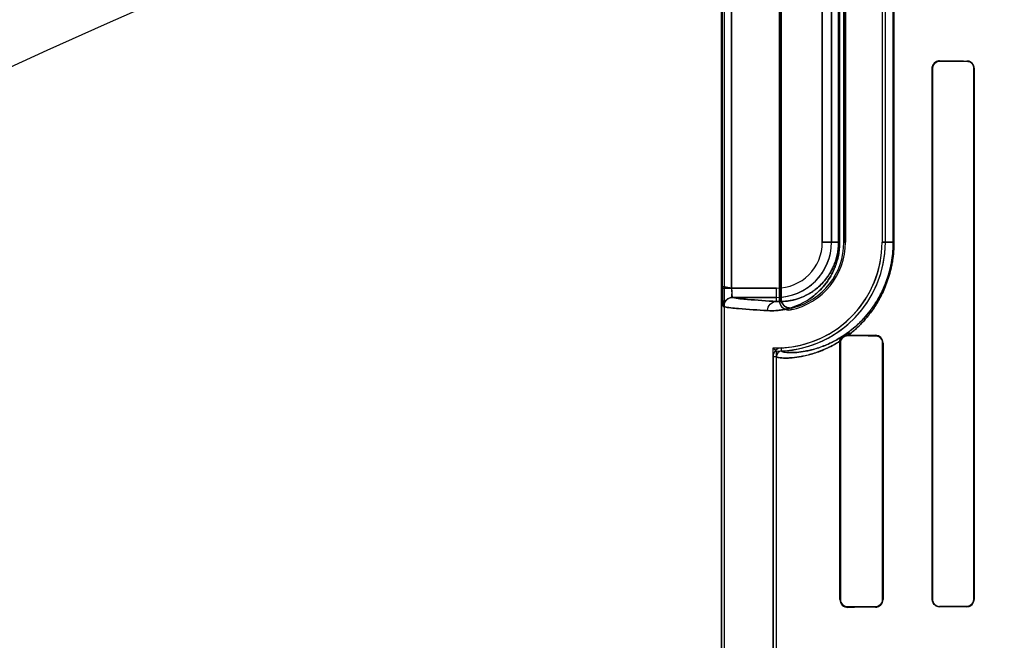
# Model space of a CAD drawing. Header units: millimetres. Extents: x 0 to 297, y 0 to 210.
# Tile 365 of 499: x 239.771 to 240.147, y 158.269 to 158.506. Entities that reach past the tile are written whole.
import ezdxf

# ---------------------------------------------------------------- set-up
doc = ezdxf.new("R2010")
doc.units = ezdxf.units.MM
doc.header["$LTSCALE"] = 16.335
doc.layers.get('0').update_dxf_attribs({"linetype": 'CONTINUOUS'})
for name, color, linetype in [('AXES_REF', 7, 'CONTINUOUS'), ('INTFCLR_1', 7, 'CONTINUOUS'), ('INTFCLR_72935', 7, 'CONTINUOUS')]:
    doc.layers.add(name, color=color, linetype=linetype)

msp = doc.modelspace()

# ---------------------------------------------------------------- linework, layer by layer
at = {"color": 7, "linetype": 'Continuous'}
for radius in [6.787079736, 6.7865, 6.743039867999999]:
    msp.add_circle((241.4889109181, 154.7114647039), radius, dxfattribs=at)
for radius, start, end in [(6.72, 278.2771290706, 261.7228709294), (6.874, 113.0826918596, 346.8308908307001)]:
    msp.add_arc((241.4889109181, 154.7114647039), radius, start, end, dxfattribs=at)
at = {"layer": 'AXES_REF', "color": 9, "linetype": 'Continuous'}
msp.add_circle((241.4889109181, 154.7114647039), 4.150003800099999, dxfattribs=at)
msp.add_arc((241.4889109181, 154.7114647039), 6.191158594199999, 94.4118118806, 85.5881881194, dxfattribs=at)
at = {"layer": 'INTFCLR_1', "color": 6, "linetype": 'Continuous'}
for p, q in [((240.0386288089, 157.1614547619), (240.0386288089, 159.0304547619)), ((240.0398630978, 157.1614547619), (240.0398630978, 159.0304665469)), ((240.0608630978, 158.3990306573), (240.0608630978, 158.6118788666)), ((240.0614755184, 158.6111109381), (240.0614755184, 158.3997985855)), ((240.0854187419, 158.4214547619), (240.0854187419, 158.589454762)), ((240.0860311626, 158.5894547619), (240.0860311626, 158.4214547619)), ((240.1000311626, 158.5894547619), (240.1000311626, 158.4214547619)), ((240.1012654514, 158.4214547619), (240.1012654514, 158.5894547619)), ((240.1191626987, 158.4879547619), (240.1191626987, 158.2849547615)), ((240.1192896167, 158.4879547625), (240.1192896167, 158.2849547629)), ((240.1350740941, 158.2849547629), (240.1350740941, 158.4879547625)), ((240.1351888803, 158.2849547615), (240.1351888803, 158.4879547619)), ((240.0840254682, 158.3837366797), (240.0839223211, 158.3829547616)), ((240.0839223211, 158.3829547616), (240.0839223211, 158.2849547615)), ((240.0840997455, 158.3829547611), (240.0840997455, 158.2849547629)), ((240.0869652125, 158.3859709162), (240.0871965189, 158.3859689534)), ((240.1002348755, 158.2849547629), (240.1002348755, 158.3829547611)), ((240.1003801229, 158.2849547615), (240.1003801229, 158.3829547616)), ((240.0583945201, 158.3777682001), (240.0583945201, 157.5341412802)), ((240.0596288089, 157.5341412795), (240.0596288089, 158.3777682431))]:
    msp.add_line(p, q, dxfattribs=at)
at = {"layer": 'INTFCLR_1', "color": 9, "linetype": 'Continuous'}
for p, q in [((240.0390329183, 158.4038942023), (240.0390329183, 158.6070153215)), ((240.0425292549, 158.6070153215), (240.0425292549, 158.4038942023)), ((240.0771893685, 158.5894547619), (240.0771893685, 158.4214547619)), ((240.0806888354, 158.4214547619), (240.0806888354, 158.5894547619)), ((240.0833980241, 158.4214547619), (240.0833980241, 158.5894547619)), ((240.0838070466, 158.5894547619), (240.0838070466, 158.4214547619)), ((240.1043115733, 158.4214547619), (240.1043115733, 158.5894547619)), ((240.1045697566, 158.5894547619), (240.1045697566, 158.4214547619)), ((240.1191626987, 158.4879547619), (240.1192896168, 158.4879547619)), ((240.1219652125, 158.4906184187), (240.1219652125, 158.4907425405)), ((240.1324652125, 158.4906909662), (240.1324652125, 158.4905740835)), ((240.135074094, 158.4879547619), (240.1351888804, 158.4879547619)), ((240.0838070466, 158.4214547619), (240.0771893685, 158.4214547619)), ((240.0860311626, 158.4214547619), (240.0854187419, 158.4214547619)), ((240.1000311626, 158.4214547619), (240.1045697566, 158.4214547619)), ((240.0596288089, 158.4038942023), (240.0390329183, 158.4038942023)), ((240.0596288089, 158.3988236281), (240.0596288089, 158.4038942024)), ((240.0429062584, 158.4003947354), (240.0596288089, 158.4003947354)), ((240.0839223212, 158.3829547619), (240.0840997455, 158.3829547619)), ((240.0869652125, 158.3858018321), (240.0869652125, 158.3859709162)), ((240.0974652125, 158.3858897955), (240.0974652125, 158.3857396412)), ((240.1002348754, 158.3829547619), (240.1003801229, 158.3829547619)), ((240.0616279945, 158.3798661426), (240.0615687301, 158.3810990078)), ((240.05839452, 158.3777681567), (240.0596288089, 158.3777682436)), ((240.0840997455, 158.2849547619), (240.0839223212, 158.2849547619)), ((240.1003801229, 158.2849547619), (240.1002348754, 158.2849547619)), ((240.1192896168, 158.2849547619), (240.1191626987, 158.2849547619)), ((240.1351888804, 158.2849547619), (240.135074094, 158.2849547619)), ((240.0869652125, 158.2819386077), (240.0869652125, 158.2821076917)), ((240.0974652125, 158.2821698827), (240.0974652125, 158.2820197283)), ((240.1219652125, 158.2821669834), (240.1219652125, 158.2822911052)), ((240.1324652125, 158.2823354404), (240.1324652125, 158.2822185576))]:
    msp.add_line(p, q, dxfattribs=at)
at = {"layer": 'INTFCLR_1', "color": 7, "linetype": 'Continuous'}
for p, q in [((240.0846331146, 158.3853632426), (240.0875681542, 158.3874082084)), ((240.0861699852, 158.3858712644), (240.0869652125, 158.3859709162))]:
    msp.add_line(p, q, dxfattribs=at)
for points in [[(240.1219652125, 158.4906184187), (240.1218698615, 158.4906171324), (240.12177368, 158.4906123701), (240.1216767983, 158.4906040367), (240.1215785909, 158.4905919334), (240.1214799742, 158.490576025), (240.121383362, 158.4905567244), (240.121289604, 158.4905343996), (240.1211980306, 158.4905090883), (240.1211087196, 158.4904809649)], [(240.0869652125, 158.3858018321), (240.0868578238, 158.3858004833), (240.0867534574, 158.3857952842), (240.0866522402, 158.3857865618), (240.0865545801, 158.3857746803), (240.0864602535, 158.3857599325), (240.0863684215, 158.3857424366), (240.0862788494, 158.385722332), (240.0861918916, 158.385699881), (240.0861075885, 158.385675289)], [(240.0861085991, 158.2822339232), (240.0861928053, 158.2822093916), (240.0862796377, 158.2821870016), (240.0863690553, 158.2821669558), (240.0864606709, 158.2821495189), (240.0865547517, 158.2821348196), (240.086652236, 158.2821229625), (240.086753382, 158.2821142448), (240.0868577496, 158.2821090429), (240.0869652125, 158.2821076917)], [(240.1211123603, 158.2824273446), (240.1211998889, 158.2823998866), (240.1212894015, 158.2823751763), (240.1213808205, 158.2823533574), (240.1214740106, 158.2823345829), (240.1215689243, 158.2823189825), (240.1216656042, 158.2823066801), (240.1217639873, 158.2822978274), (240.1218639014, 158.2822925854), (240.1219652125, 158.2822911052)]]:
    msp.add_lwpolyline(points, dxfattribs=at)
at = {"layer": 'INTFCLR_1', "color": 9, "linetype": 'Continuous'}
for centre, radius, start, end in [((240.0596288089, 158.4214547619), 0.0210600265, 270.000000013, 359.9999999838), ((240.0596288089, 158.4214547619), 0.0175605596, 270.0000000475, 359.9999997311), ((240.0159594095, 158.4354693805), 0.0578283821, 320.94114716, 321.9143409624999), ((240.0157375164, 158.4415556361), 0.0674069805, 317.0401802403, 317.9559483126), ((240.04553055, 158.4421913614), 0.0690532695, 307.5006662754, 307.7387576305)]:
    msp.add_arc(centre, radius, start, end, dxfattribs=at)
at = {"layer": 'INTFCLR_1', "color": 6, "linetype": 'Continuous'}
for centre, radius, start, end in [((240.0596288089, 158.4214547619), 0.0404023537, 272.7521179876, 359.9999983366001), ((240.0596288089, 158.4214547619), 0.0416366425, 272.752118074, 360), ((240.0596288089, 158.4214547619), 0.0264023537, 281.8889190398, 359.9999974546), ((240.0596288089, 158.4214547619), 0.025789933, 283.8352360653, 359.9999998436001), ((240.0974447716, 158.3829544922), 0.0029353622, 0.0052578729, 89.6010086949), ((240.0617289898, 158.3777683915), 0.0033344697, 92.75478440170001, 180.0040576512), ((240.0617289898, 158.3777683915), 0.0021001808, 92.75556684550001, 180.0040350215), ((240.0869390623, 158.2849552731), 0.0030167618, 180.0097166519, 270.4966600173), ((240.0974447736, 158.2849550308), 0.0029353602, 270.3989516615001, 359.9947434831)]:
    msp.add_arc(centre, radius, start, end, dxfattribs=at)
for centre, major_axis, start_param, end_param in [((240.4247152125, 158.4914547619), (0.3650864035, 0), -2.5485709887, -2.4989177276), ((240.4247152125, 158.4914547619), (0.3860864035, 0), -2.4721230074, -2.4294368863), ((240.4247152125, 158.3864547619), (0.3860864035, 0), -2.6358278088, -2.5822577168), ((240.4247152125, 158.3864547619), (0.3650864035, 0), -2.7504916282, -2.682292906), ((240.4247152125, 158.2814547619), (0.3860864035, 0), 2.5822577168, 2.6358278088), ((240.4247152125, 158.2814547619), (0.3650864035, 0), 2.682292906, 2.752156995), ((240.4247152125, 158.2814547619), (0.3860864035, 0), 2.4294368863, 2.4721230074), ((240.4247152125, 158.2814547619), (0.3650864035, 0), 2.4989177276, 2.5485709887)]:
    msp.add_ellipse(centre, major_axis=major_axis, ratio=0.0034906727, start_param=start_param, end_param=end_param, dxfattribs=at)
for points, knots in [([(240.1219652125, 158.4907425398), (240.1214254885, 158.4907453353), (240.1199715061, 158.4903445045), (240.1191626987, 158.488834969), (240.1191626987, 158.4879547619)], [0, 0, 0, 0, 0.3801089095, 1, 1, 1, 1]), ([(240.1351888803, 158.4879547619), (240.1351888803, 158.4884511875), (240.1348225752, 158.4898604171), (240.1333517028, 158.4906868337), (240.1324652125, 158.4906909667)], [0, 0, 0, 0, 0.3589677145, 1, 1, 1, 1]), ([(240.1350740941, 158.4879547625), (240.1350740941, 158.4884495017), (240.1347041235, 158.4898034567), (240.133296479, 158.4905707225), (240.1324652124, 158.4905740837)], [0, 0, 0, 0, 0.3731029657, 1, 1, 1, 1]), ([(240.0650680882, 158.3956187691), (240.0645198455, 158.395503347), (240.063347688, 158.3955444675), (240.0615173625, 158.3965768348), (240.060863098, 158.3981191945), (240.060863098, 158.3990306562)], [0, 0, 0, 0, 0.2757366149, 0.5514172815, 1, 1, 1, 1]), ([(240.0614755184, 158.3997985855), (240.0614755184, 158.3992270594), (240.061767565, 158.3980693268), (240.0632017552, 158.396478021), (240.0648921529, 158.396190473), (240.0657959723, 158.3964130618)], [0, 0, 0, 0, 0.2761842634, 0.5501881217, 1, 1, 1, 1]), ([(240.1002348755, 158.3829547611), (240.1002348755, 158.3834305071), (240.0998905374, 158.3848572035), (240.0983933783, 158.3857344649), (240.0974652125, 158.3857396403)], [0, 0, 0, 0, 0.3388682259, 1, 1, 1, 1]), ([(240.0974652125, 158.2821698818), (240.0980067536, 158.2821729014), (240.0994461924, 158.2825894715), (240.1002348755, 158.2840864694), (240.1002348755, 158.2849547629)], [0, 0, 0, 0, 0.38412047, 1, 1, 1, 1]), ([(240.1191626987, 158.2849547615), (240.1191626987, 158.2844730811), (240.1195139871, 158.283034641), (240.1210323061, 158.2821621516), (240.1219652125, 158.2821669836)], [0, 0, 0, 0, 0.3405065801, 1, 1, 1, 1]), ([(240.1324652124, 158.2823354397), (240.132929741, 158.282337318), (240.1342753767, 158.2826830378), (240.1350740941, 158.2840960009), (240.1350740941, 158.2849547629)], [0, 0, 0, 0, 0.3510423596, 1, 1, 1, 1]), ([(240.1324652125, 158.2822185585), (240.1329697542, 158.2822209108), (240.1343790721, 158.2826016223), (240.1351888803, 158.2840756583), (240.1351888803, 158.2849547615)], [0, 0, 0, 0, 0.3646493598, 1, 1, 1, 1])]:
    msp.add_open_spline(points, degree=3, knots=knots, dxfattribs=at)
at = {"layer": 'INTFCLR_1', "color": 7, "linetype": 'Continuous'}
for points, knots in [([(240.1219652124, 158.4906184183), (240.121464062, 158.4906114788), (240.1200806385, 158.4902583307), (240.1192854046, 158.4888083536), (240.1192896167, 158.4879547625)], [0, 0, 0, 0, 0.369942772, 1, 1, 1, 1]), ([(240.0390329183, 158.4038942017), (240.0390329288, 158.4032471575), (240.0390392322, 158.4020027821), (240.0390803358, 158.4002588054), (240.039128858, 158.398564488), (240.0392690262, 158.3974780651), (240.0394133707, 158.3968952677)], [0, 0, 0, 0, 0.2764956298, 0.5316617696, 0.7456751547, 1, 1, 1, 1]), ([(240.0394562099, 158.3968509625), (240.0393183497, 158.3966867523), (240.0391952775, 158.3981468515), (240.0391125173, 158.3990134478), (240.039044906, 158.401455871), (240.0390329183, 158.4030093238), (240.0390329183, 158.4038942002)], [0, 0, 0, 0, 0.0908190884, 0.3065073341, 0.6251820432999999, 1, 1, 1, 1]), ([(240.0425292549, 158.4038942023), (240.0425292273, 158.4033084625), (240.0427218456, 158.4023699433), (240.0423202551, 158.4004745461), (240.0429062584, 158.4003947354)], [0, 0, 0, 0, 0.4975901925, 1, 1, 1, 1]), ([(240.0425292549, 158.4038942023), (240.0425292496, 158.4036690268), (240.0425337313, 158.4027886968), (240.0426130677, 158.4015572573), (240.0426940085, 158.4008018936), (240.0428614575, 158.4003208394), (240.0429486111, 158.4003725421)], [0, 0, 0, 0, 0.1877948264, 0.7473227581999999, 0.9154867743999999, 1, 1, 1, 1]), ([(240.0429062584, 158.4003947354), (240.042015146, 158.4003937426), (240.04015909, 158.3996443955), (240.0394143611, 158.3977875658), (240.0394133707, 158.3968952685)], [0, 0, 0, 0, 0.4996677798, 1, 1, 1, 1]), ([(240.0394562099, 158.3968509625), (240.0394530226, 158.3975217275), (240.039798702, 158.3987037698), (240.0411052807, 158.400023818), (240.0422825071, 158.4003757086), (240.0429486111, 158.4003725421)], [0, 0, 0, 0, 0.36929975, 0.6332664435, 1, 1, 1, 1]), ([(240.0869652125, 158.3859709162), (240.086709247, 158.3859730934), (240.085336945, 158.3858299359), (240.0840603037, 158.3845215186), (240.0839169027, 158.3834086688)], [0, 0, 0, 0, 0.1857546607, 1, 1, 1, 1]), ([(240.0840254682, 158.38373668), (240.0841672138, 158.3842644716), (240.0847307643, 158.3852169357), (240.085688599, 158.3857443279), (240.0861699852, 158.3858712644)], [0, 0, 0, 0, 0.5232938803, 1, 1, 1, 1]), ([(240.0869652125, 158.3858018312), (240.0863908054, 158.3857973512), (240.0849002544, 158.3853799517), (240.0840963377, 158.3838331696), (240.0840997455, 158.3829547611)], [0, 0, 0, 0, 0.3953805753, 1, 1, 1, 1]), ([(240.0861075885, 158.385675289), (240.0856027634, 158.385519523), (240.0845474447, 158.3848396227), (240.0840997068, 158.383612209), (240.0840997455, 158.3829547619)], [0, 0, 0, 0, 0.4455465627, 1, 1, 1, 1]), ([(240.0840997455, 158.2849547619), (240.0840997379, 158.2844707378), (240.0844034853, 158.2832683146), (240.0854389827, 158.2824402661), (240.0861085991, 158.2822339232)], [0, 0, 0, 0, 0.4085584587, 1, 1, 1, 1]), ([(240.0840997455, 158.2849547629), (240.0840999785, 158.2844681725), (240.0844535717, 158.2829963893), (240.086006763, 158.2821139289), (240.0869652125, 158.2821076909)], [0, 0, 0, 0, 0.3367267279, 1, 1, 1, 1]), ([(240.1192896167, 158.2849547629), (240.1192894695, 158.2844915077), (240.1196280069, 158.2831120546), (240.1210772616, 158.2823060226), (240.1219652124, 158.2822911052)], [0, 0, 0, 0, 0.3428139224, 1, 1, 1, 1]), ([(240.1192896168, 158.2849547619), (240.1192896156, 158.2844728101), (240.1195924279, 158.2833621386), (240.1205346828, 158.2826195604), (240.1211123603, 158.2824273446)], [0, 0, 0, 0, 0.4418459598, 1, 1, 1, 1])]:
    msp.add_open_spline(points, degree=3, knots=knots, dxfattribs=at)
at = {"layer": 'INTFCLR_1', "color": 9, "linetype": 'Continuous'}
for points, knots in [([(240.0562889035, 158.3953241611), (240.0573488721, 158.3952656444), (240.0595687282, 158.3952813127), (240.0630258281, 158.3957537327), (240.0667327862, 158.3968011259), (240.0699090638, 158.3982578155), (240.0725129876, 158.3998784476), (240.0741844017, 158.4011508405), (240.0755188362, 158.4023341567), (240.0769078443, 158.4037045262), (240.0786231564, 158.4057139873), (240.0801656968, 158.4080537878), (240.0813042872, 158.4102342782), (240.0821143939, 158.4121202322), (240.0828162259, 158.4142064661), (240.0833664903, 158.4164784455), (240.0837242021, 158.4189166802), (240.0838070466, 158.4205962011), (240.0838070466, 158.4214547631)], [0, 0, 0, 0, 0.0750536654, 0.156480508, 0.2459796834, 0.3464559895, 0.4023291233, 0.4625807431, 0.4947026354, 0.5283756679, 0.6004715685, 0.6810517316, 0.7259046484, 0.7742538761, 0.8260146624, 0.8813433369, 0.9392998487, 1, 1, 1, 1]), ([(240.0596288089, 158.3988236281), (240.0605387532, 158.3987653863), (240.0624468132, 158.3987629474), (240.0654229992, 158.3991513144), (240.0686198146, 158.4000404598), (240.0713624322, 158.4012910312), (240.0736124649, 158.4026888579), (240.0753870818, 158.4040393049), (240.0771612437, 158.4057031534), (240.0789036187, 158.4077490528), (240.0802399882, 158.4097829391), (240.0812269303, 158.4116794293), (240.0819295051, 158.4133211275), (240.0825382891, 158.4151384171), (240.0830158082, 158.4171181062), (240.0833261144, 158.4192426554), (240.0833980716, 158.4207064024), (240.0833980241, 158.4214547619)], [0, 0, 0, 0, 0.0744477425, 0.1553151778, 0.2443339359, 0.3444117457, 0.4002041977, 0.4603600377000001, 0.5261873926, 0.5984175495, 0.6792891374, 0.7242686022, 0.7728488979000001, 0.8249350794, 0.8805719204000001, 0.9388974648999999, 1, 1, 1, 1]), ([(240.0871965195, 158.3859689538), (240.0876422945, 158.386313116), (240.0885427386, 158.3870362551), (240.0903684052, 158.3886238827), (240.0926826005, 158.3909066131), (240.0954072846, 158.39412308), (240.0975665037, 158.3972528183), (240.099216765, 158.4001122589), (240.1004269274, 158.4025238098), (240.1013490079, 158.4046842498), (240.1020333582, 158.4065305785), (240.1026927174, 158.4085134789), (240.1032616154, 158.4105850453), (240.1037285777, 158.4127367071), (240.1041305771, 158.4149961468), (240.1044762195, 158.4179070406), (240.1045697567, 158.4202638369), (240.1045697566, 158.4214547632)], [0, 0, 0, 0, 0.0413024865, 0.0846715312, 0.1774021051, 0.2793807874, 0.3933986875, 0.4557012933, 0.5213991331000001, 0.5911591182, 0.627848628, 0.6657851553, 0.7443884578, 0.7852403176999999, 0.8272296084, 0.9126586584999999, 1, 1, 1, 1]), ([(240.0877954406, 158.387583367), (240.088219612, 158.3879117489), (240.0890755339, 158.3886010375), (240.0908111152, 158.3901145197), (240.0930103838, 158.3922910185), (240.0956000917, 158.3953588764), (240.097652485, 158.3983448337), (240.0992211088, 158.4010736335), (240.1003722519, 158.4033764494), (240.1012486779, 158.4054388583), (240.1018996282, 158.4072018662), (240.1025264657, 158.4090950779), (240.1030676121, 158.4110736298), (240.1035115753, 158.4131283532), (240.1038939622, 158.4152862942), (240.1042226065, 158.4180663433), (240.1043115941, 158.4203172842), (240.1043115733, 158.4214547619)], [0, 0, 0, 0, 0.0412531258, 0.08448823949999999, 0.1770562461, 0.2788870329, 0.3928115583, 0.4551419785, 0.5208337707, 0.5906798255, 0.6273504, 0.6653375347, 0.7440231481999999, 0.7849372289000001, 0.8269693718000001, 0.9125242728, 1, 1, 1, 1]), ([(240.0596288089, 158.3988236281), (240.0559377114, 158.399029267), (240.0503746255, 158.3994642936), (240.0447437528, 158.3998923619), (240.0429062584, 158.4003947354)], [0, 0, 0, 0, 0.6599400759, 1, 1, 1, 1]), ([(240.0562889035, 158.3953241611), (240.0562933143, 158.3962098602), (240.0569732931, 158.3980274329), (240.058771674, 158.3988189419), (240.0596288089, 158.3988236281)], [0, 0, 0, 0, 0.508194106, 1, 1, 1, 1]), ([(240.0394133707, 158.3968952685), (240.0412685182, 158.3963926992), (240.0469499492, 158.3959649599), (240.0525640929, 158.3955297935), (240.0562889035, 158.3953241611)], [0, 0, 0, 0, 0.3400295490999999, 1, 1, 1, 1]), ([(240.0596288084, 158.3777682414), (240.0596288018, 158.377668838), (240.0599861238, 158.3774738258), (240.0610490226, 158.3772659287), (240.0626061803, 158.3771718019), (240.0643405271, 158.3772105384), (240.0663984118, 158.3773469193), (240.0694671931, 158.3777786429), (240.0728370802, 158.3786075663), (240.0758968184, 158.3796388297), (240.0784828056, 158.3806969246), (240.0812364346, 158.3820498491), (240.0830822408, 158.3831332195), (240.0840254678, 158.3837366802)], [0, 0, 0, 0, 0.0115641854, 0.0373723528, 0.1364443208, 0.1847191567, 0.2405842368, 0.3758537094, 0.5449315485, 0.6433535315, 0.7513093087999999, 0.8697327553, 1, 1, 1, 1]), ([(240.0616279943, 158.3798661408), (240.0616323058, 158.3797691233), (240.0619560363, 158.379572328), (240.0629835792, 158.3793578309), (240.0644483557, 158.3792591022), (240.0660960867, 158.3792862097), (240.0680462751, 158.3794068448), (240.0709572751, 158.3798067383), (240.0741562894, 158.3805870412), (240.0770614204, 158.3815639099), (240.0795170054, 158.3825673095), (240.0821321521, 158.3838522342), (240.0838854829, 158.3848822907), (240.0847824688, 158.3854577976)], [0, 0, 0, 0, 0.0118992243, 0.0377221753, 0.1368015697, 0.1849874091, 0.2407511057, 0.3757758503, 0.5446377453, 0.6432573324, 0.7511412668, 0.8694162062, 1, 1, 1, 1])]:
    msp.add_open_spline(points, degree=3, knots=knots, dxfattribs=at)
for points in [[(240.087568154, 158.3874082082), (240.0871697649, 158.3870747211), (240.0869458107, 158.3864900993), (240.0869652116, 158.3859709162)], [(240.0877954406, 158.387583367), (240.0873574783, 158.3872123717), (240.0871321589, 158.38653931), (240.0871965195, 158.3859689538)]]:
    msp.add_open_spline(points, degree=3, dxfattribs=at)
at = {"layer": 'INTFCLR_1', "color": 7, "linetype": 'Continuous'}
for points in [[(240.0839169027, 158.3834086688), (240.0837857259, 158.3840900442), (240.0840667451, 158.3849623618), (240.0846331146, 158.3853632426)], [(240.0847824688, 158.3854577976), (240.0842716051, 158.3850947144), (240.0839735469, 158.3843612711), (240.0840254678, 158.383736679)]]:
    msp.add_open_spline(points, degree=3, dxfattribs=at)
at = {"layer": 'INTFCLR_72935', "color": 6, "linetype": 'Continuous'}
for p, q in [((240.0386288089, 159.0304547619), (240.0386288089, 157.1614547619)), ((240.0398630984, 157.1614547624), (240.0398630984, 159.0304783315)), ((240.0608630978, 158.6118788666), (240.0608630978, 158.3990306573)), ((240.0614755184, 158.3997985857), (240.0614755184, 158.6111109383)), ((240.0854187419, 158.589454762), (240.0854187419, 158.4214547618)), ((240.0860311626, 158.4214547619), (240.0860311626, 158.5894547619)), ((240.1000311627, 158.5894547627), (240.1000311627, 158.4214547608)), ((240.1012654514, 158.4214547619), (240.1012654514, 158.5894547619)), ((240.1191626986, 158.2849547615), (240.1191626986, 158.4879547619)), ((240.1192896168, 158.2849547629), (240.1192896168, 158.4879547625)), ((240.135074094, 158.4879547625), (240.135074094, 158.2849547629)), ((240.1351888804, 158.4879547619), (240.1351888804, 158.2849547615)), ((240.0840254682, 158.38373668), (240.0839223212, 158.3829547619)), ((240.0839223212, 158.2849547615), (240.0839223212, 158.3829547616)), ((240.0840997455, 158.2849547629), (240.0840997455, 158.3829547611)), ((240.0871965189, 158.3859689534), (240.0869652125, 158.3859709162)), ((240.1002348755, 158.3829547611), (240.1002348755, 158.2849547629)), ((240.1003801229, 158.3829547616), (240.1003801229, 158.2849547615)), ((240.0583945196, 157.5308382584), (240.0583945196, 158.3810712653)), ((240.0596288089, 157.5320914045), (240.0596288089, 158.3798181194))]:
    msp.add_line(p, q, dxfattribs=at)
at = {"layer": 'INTFCLR_72935', "color": 9, "linetype": 'Continuous'}
for p, q in [((240.0390329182, 158.4038942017), (240.0390329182, 158.6070153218)), ((240.0425292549, 158.4038942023), (240.0425292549, 158.6070153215)), ((240.0771893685, 158.4214547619), (240.0771893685, 158.5894547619)), ((240.0806888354, 158.5894547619), (240.0806888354, 158.4214547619)), ((240.0833980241, 158.5894547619), (240.0833980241, 158.4214547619)), ((240.0838070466, 158.5894547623), (240.0838070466, 158.4214547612)), ((240.1043115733, 158.5894547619), (240.1043115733, 158.4214547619)), ((240.1045697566, 158.5894547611), (240.1045697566, 158.4214547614)), ((240.1192896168, 158.4879547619), (240.1191626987, 158.4879547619)), ((240.1219652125, 158.4907425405), (240.1219652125, 158.4906184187)), ((240.1324652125, 158.4905740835), (240.1324652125, 158.4906909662)), ((240.1351888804, 158.4879547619), (240.135074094, 158.4879547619)), ((240.0771893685, 158.4214547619), (240.0838070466, 158.4214547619)), ((240.0854187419, 158.4214547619), (240.0860311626, 158.4214547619)), ((240.1045697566, 158.4214547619), (240.1000311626, 158.4214547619)), ((240.0425292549, 158.4038942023), (240.0596288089, 158.4038942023)), ((240.0596288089, 158.3988236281), (240.0596288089, 158.4038942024)), ((240.0596288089, 158.4003947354), (240.0429062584, 158.4003947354)), ((240.0840997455, 158.3829547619), (240.0839223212, 158.3829547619)), ((240.0869652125, 158.3859709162), (240.0869652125, 158.3858018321)), ((240.0974652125, 158.3857396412), (240.0974652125, 158.3858897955)), ((240.1003801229, 158.3829547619), (240.1002348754, 158.3829547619)), ((240.0839223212, 158.2849547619), (240.0840997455, 158.2849547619)), ((240.1002348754, 158.2849547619), (240.1003801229, 158.2849547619)), ((240.1191626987, 158.2849547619), (240.1192896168, 158.2849547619)), ((240.135074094, 158.2849547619), (240.1351888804, 158.2849547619)), ((240.0869652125, 158.2821076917), (240.0869652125, 158.2819386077)), ((240.0974652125, 158.2820197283), (240.0974652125, 158.2821698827)), ((240.1219652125, 158.2822911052), (240.1219652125, 158.2821669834)), ((240.1324652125, 158.2822185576), (240.1324652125, 158.2823354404))]:
    msp.add_line(p, q, dxfattribs=at)
at = {"layer": 'INTFCLR_72935', "color": 7, "linetype": 'Continuous'}
for p, q in [((240.0425292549, 158.4038942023), (240.039031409, 158.4045704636)), ((240.0390329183, 158.4038942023), (240.0425292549, 158.4038942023)), ((240.0875681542, 158.3874082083), (240.0846476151, 158.3853735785)), ((240.0869652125, 158.3859709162), (240.0861702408, 158.3858713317))]:
    msp.add_line(p, q, dxfattribs=at)
for points in [[(240.0861085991, 158.3856756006), (240.0861928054, 158.3857001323), (240.0862796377, 158.3857225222), (240.0863690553, 158.3857425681), (240.0864606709, 158.385760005), (240.0865547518, 158.3857747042), (240.0866522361, 158.3857865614), (240.086753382, 158.3857952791), (240.0868577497, 158.385800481), (240.0869652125, 158.3858018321)], [(240.0869652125, 158.2821076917), (240.0868578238, 158.2821090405), (240.0867534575, 158.2821142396), (240.0866522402, 158.2821229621), (240.0865545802, 158.2821348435), (240.0864602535, 158.2821495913), (240.0863684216, 158.2821670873), (240.0862788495, 158.2821871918), (240.0861918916, 158.2822096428), (240.0861075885, 158.2822342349)]]:
    msp.add_lwpolyline(points, dxfattribs=at)
at = {"layer": 'INTFCLR_72935', "color": 6, "linetype": 'Continuous'}
for centre, radius, start, end in [((240.0596288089, 158.4214547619), 0.0404023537, 268.2493453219, 359.9999983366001), ((240.0596288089, 158.4214547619), 0.0416366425, 270, 360), ((240.0596288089, 158.4214547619), 0.0264023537, 281.8889190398, 359.9999974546), ((240.0596288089, 158.4214547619), 0.025789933, 283.8352360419, 359.9999997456), ((240.0974447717, 158.3829544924), 0.002935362, 0.0052553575, 89.6010113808), ((240.14103775, 158.4612364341), 0.1151362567, 224.1279839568, 225.0032982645), ((240.0869390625, 158.2849552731), 0.0030167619, 180.0097178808, 270.4966550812), ((240.0974447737, 158.2849550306), 0.0029353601, 270.3989490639, 359.9947460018)]:
    msp.add_arc(centre, radius, start, end, dxfattribs=at)
at = {"layer": 'INTFCLR_72935', "color": 9, "linetype": 'Continuous'}
for centre, radius, start, end in [((240.0596288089, 158.4214547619), 0.0210600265, 269.9999999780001, 360), ((240.0596288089, 158.4214547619), 0.0175605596, 270.0000000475, 359.9999997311), ((240.0159594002, 158.4354693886), 0.0578283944, 320.9411467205, 321.914340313), ((240.0157374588, 158.4415556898), 0.0674070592, 317.0401802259, 317.9559472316), ((240.0455304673, 158.4421914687), 0.0690534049, 307.5006663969, 307.7387575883)]:
    msp.add_arc(centre, radius, start, end, dxfattribs=at)
at = {"layer": 'INTFCLR_72935', "color": 6, "linetype": 'Continuous'}
for centre, major_axis, start_param, end_param in [((240.4247152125, 158.4914547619), (0.3650864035, 0), -2.5485709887, -2.4989177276), ((240.4247152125, 158.4914547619), (0.3860864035, 0), -2.4721230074, -2.4294368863), ((240.4247152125, 158.3864547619), (0.3860864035, 0), -2.6358278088, -2.5822577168), ((240.4247152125, 158.3864547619), (0.3650864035, 0), -2.7504916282, -2.682292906), ((240.4247152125, 158.2814547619), (0.3860864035, 0), 2.5822577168, 2.6358278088), ((240.4247152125, 158.2814547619), (0.3650864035, 0), 2.682292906, 2.752156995), ((240.4247152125, 158.2814547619), (0.3860864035, 0), 2.4294368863, 2.4721230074), ((240.4247152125, 158.2814547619), (0.3650864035, 0), 2.4989177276, 2.5485709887)]:
    msp.add_ellipse(centre, major_axis=major_axis, ratio=0.0034906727, start_param=start_param, end_param=end_param, dxfattribs=at)
for points, knots in [([(240.1191626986, 158.4879547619), (240.1191626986, 158.4884364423), (240.1195139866, 158.4898748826), (240.121032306, 158.4907473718), (240.1219652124, 158.4907425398)], [0, 0, 0, 0, 0.340506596, 1, 1, 1, 1]), ([(240.1192896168, 158.4879547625), (240.1192896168, 158.4884418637), (240.1196512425, 158.4898219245), (240.1210986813, 158.4906222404), (240.1219652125, 158.4906184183)], [0, 0, 0, 0, 0.3598452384, 1, 1, 1, 1]), ([(240.1351888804, 158.4879547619), (240.1351888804, 158.4884217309), (240.134850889, 158.4898240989), (240.1333782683, 158.4906867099), (240.1324652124, 158.4906909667)], [0, 0, 0, 0, 0.3383747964, 1, 1, 1, 1]), ([(240.1324652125, 158.4905740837), (240.132929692, 158.4905722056), (240.1342753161, 158.490226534), (240.135074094, 158.4888135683), (240.135074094, 158.4879547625)], [0, 0, 0, 0, 0.3510066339, 1, 1, 1, 1]), ([(240.0425292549, 158.4038942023), (240.0425272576, 158.4036768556), (240.0425231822, 158.4027776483), (240.042604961, 158.4015613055), (240.0426718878, 158.4007516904), (240.0428340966, 158.4003702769), (240.0429062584, 158.4003947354)], [0, 0, 0, 0, 0.1826563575, 0.7651859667, 0.9359698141, 1, 1, 1, 1]), ([(240.0394133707, 158.3968952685), (240.0394143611, 158.3977875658), (240.04015909, 158.3996443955), (240.042015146, 158.4003937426), (240.0429062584, 158.4003947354)], [0, 0, 0, 0, 0.5003322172, 1, 1, 1, 1]), ([(240.060863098, 158.3990306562), (240.060863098, 158.398470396), (240.0611448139, 158.3973318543), (240.0625321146, 158.3957534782), (240.0641761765, 158.395430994), (240.0650680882, 158.3956187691)], [0, 0, 0, 0, 0.275736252, 0.5514163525, 1, 1, 1, 1]), ([(240.0657959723, 158.3964130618), (240.0652410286, 158.3962763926), (240.0640470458, 158.3962831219), (240.0621589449, 158.3972951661), (240.0614755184, 158.3988677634), (240.0614755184, 158.3997985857)], [0, 0, 0, 0, 0.2761837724, 0.5501894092, 1, 1, 1, 1]), ([(240.0974652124, 158.3857396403), (240.0980067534, 158.3857366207), (240.0994461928, 158.3853200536), (240.1002348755, 158.3838230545), (240.1002348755, 158.3829547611)], [0, 0, 0, 0, 0.3841203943, 1, 1, 1, 1]), ([(240.0616279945, 158.3798661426), (240.0611129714, 158.3798413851), (240.060053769, 158.3793750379), (240.0596288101, 158.3782930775), (240.0596288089, 158.3777682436)], [0, 0, 0, 0, 0.4955711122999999, 1, 1, 1, 1]), ([(240.1002348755, 158.2849547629), (240.1002348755, 158.2843998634), (240.0998124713, 158.2829552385), (240.0983211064, 158.2821746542), (240.0974652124, 158.2821698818)], [0, 0, 0, 0, 0.3933206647, 1, 1, 1, 1]), ([(240.1219652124, 158.2821669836), (240.1214254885, 158.2821641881), (240.1199715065, 158.2825650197), (240.1191626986, 158.2840745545), (240.1191626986, 158.2849547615)], [0, 0, 0, 0, 0.3801089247, 1, 1, 1, 1]), ([(240.1192896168, 158.2849547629), (240.1192896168, 158.2844678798), (240.1196510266, 158.2830878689), (240.1210984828, 158.2822872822), (240.1219652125, 158.2822911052)], [0, 0, 0, 0, 0.3596893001, 1, 1, 1, 1]), ([(240.135074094, 158.2849547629), (240.135074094, 158.2844600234), (240.1347041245, 158.2831060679), (240.1332964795, 158.2823388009), (240.1324652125, 158.2823354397)], [0, 0, 0, 0, 0.373102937, 1, 1, 1, 1]), ([(240.1324652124, 158.2822185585), (240.1329803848, 158.2822209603), (240.1343920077, 158.2826123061), (240.1351888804, 158.2840853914), (240.1351888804, 158.2849547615)], [0, 0, 0, 0, 0.3720910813, 1, 1, 1, 1])]:
    msp.add_open_spline(points, degree=3, knots=knots, dxfattribs=at)
at = {"layer": 'INTFCLR_72935', "color": 9, "linetype": 'Continuous'}
for points, knots in [([(240.0838070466, 158.4214547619), (240.0838070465, 158.4206055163), (240.0837252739, 158.4189294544), (240.0833704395, 158.416498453), (240.0828213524, 158.4142250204), (240.0821240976, 158.4121461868), (240.0813188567, 158.4102655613), (240.080438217, 158.4085729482), (240.0795040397, 158.407049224), (240.0782466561, 158.4052730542), (240.0766162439, 158.4033627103), (240.0745710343, 158.4014461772), (240.0725292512, 158.3998899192), (240.0699324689, 158.3982707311), (240.0667617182, 158.3968117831), (240.0635954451, 158.395913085), (240.0612005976, 158.3955040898), (240.0589881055, 158.3952773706), (240.0573514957, 158.3952654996), (240.056288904, 158.3953241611)], [0, 0, 0, 0, 0.0600375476, 0.1184073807, 0.1734336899, 0.2251567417, 0.2732358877, 0.317912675, 0.3599266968, 0.3994875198, 0.4716710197, 0.5370331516, 0.5972817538, 0.6528632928, 0.7531314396, 0.8428522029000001, 0.8846845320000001, 0.924765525, 1, 1, 1, 1]), ([(240.0833980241, 158.4214547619), (240.0833980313, 158.4207145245), (240.0833270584, 158.4192537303), (240.0830191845, 158.4171352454), (240.082542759, 158.4151545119), (240.081937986, 158.4133440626), (240.0812395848, 158.4117067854), (240.0804758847, 158.4102337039), (240.0796659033, 158.4089082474), (240.0785762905, 158.4073647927), (240.0771641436, 158.4057064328), (240.0753934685, 158.4040451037), (240.0736265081, 158.4026987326), (240.071382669, 158.4013021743), (240.0686447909, 158.4000496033), (240.0659134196, 158.3992862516), (240.0638502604, 158.3989460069), (240.061947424, 158.3987636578), (240.0605410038, 158.3987652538), (240.0596288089, 158.3988236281)], [0, 0, 0, 0, 0.0604339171, 0.1191792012, 0.1745255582, 0.226533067, 0.2748338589, 0.3197007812, 0.3618819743, 0.4015493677, 0.4738586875, 0.5392604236, 0.5994174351, 0.6549168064, 0.7547846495, 0.8440250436, 0.8855731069, 0.9253749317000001, 1, 1, 1, 1]), ([(240.1045697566, 158.4214547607), (240.1045697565, 158.4202643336), (240.1044762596, 158.4179075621), (240.1041307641, 158.4149974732), (240.1037291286, 158.4127397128), (240.1032634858, 158.4105930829), (240.1026965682, 158.4085267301), (240.1020391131, 158.4065469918), (240.1013558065, 158.4047012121), (240.1001034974, 158.401763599), (240.0984457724, 158.3986772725), (240.0966415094, 158.3959117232), (240.0948950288, 158.3935180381), (240.0930764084, 158.3913711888), (240.091215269, 158.3894591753), (240.0894591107, 158.3878028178), (240.0881044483, 158.3866699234), (240.0871965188, 158.3859689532)], [0, 0, 0, 0, 0.0873056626, 0.1727705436, 0.2147019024, 0.2554518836, 0.3338358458, 0.3716889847, 0.408419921, 0.4781551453, 0.6057605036, 0.6646683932, 0.7202366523, 0.8229940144, 0.8706560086, 0.9158765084, 1, 1, 1, 1]), ([(240.1043115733, 158.4214547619), (240.1043115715, 158.4203177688), (240.1042226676, 158.418066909), (240.1038940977, 158.4152875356), (240.1035121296, 158.4131312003), (240.103069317, 158.4110811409), (240.1025302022, 158.4091077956), (240.1019049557, 158.4072172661), (240.1012551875, 158.4054549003), (240.1000647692, 158.402650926), (240.0984885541, 158.3997047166), (240.0967730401, 158.3970650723), (240.0951127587, 158.394781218), (240.0933841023, 158.3927333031), (240.0916147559, 158.390909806), (240.0899460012, 158.3893310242), (240.0886583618, 158.3882514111), (240.0877954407, 158.3875833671)], [0, 0, 0, 0, 0.08743937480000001, 0.173026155, 0.215012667, 0.255815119, 0.3342907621, 0.3721744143, 0.4089270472, 0.4787142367, 0.6063083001, 0.6652060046, 0.7207267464, 0.8233730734, 0.8709444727, 0.9160753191, 1, 1, 1, 1]), ([(240.0429062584, 158.4003947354), (240.0447437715, 158.3998924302), (240.0503746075, 158.399464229), (240.0559377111, 158.3990292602), (240.0596288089, 158.3988236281)], [0, 0, 0, 0, 0.3400599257, 1, 1, 1, 1]), ([(240.056288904, 158.3953241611), (240.0562933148, 158.3962098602), (240.0569732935, 158.3980274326), (240.0587716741, 158.3988189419), (240.0596288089, 158.3988236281)], [0, 0, 0, 0, 0.5081941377, 1, 1, 1, 1]), ([(240.056288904, 158.3953241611), (240.0525640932, 158.3955297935), (240.0469499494, 158.3959649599), (240.0412685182, 158.3963926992), (240.0394133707, 158.3968952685)], [0, 0, 0, 0, 0.6599704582, 1, 1, 1, 1]), ([(240.0840254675, 158.38373668), (240.0830808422, 158.3831323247), (240.0816606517, 158.3822988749), (240.079752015, 158.3813204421), (240.0772188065, 158.3801338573), (240.0743623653, 158.3790642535), (240.0712430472, 158.3782153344), (240.0686769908, 158.3776662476), (240.0663607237, 158.3773426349), (240.0643026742, 158.3772089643), (240.062577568, 158.3771726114), (240.0610336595, 158.3772680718), (240.0599797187, 158.3774758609), (240.0596288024, 158.3776700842), (240.0596288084, 158.3777682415)], [0, 0, 0, 0, 0.1304621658, 0.1913210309, 0.2494780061, 0.4558725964, 0.5449672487, 0.6254336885, 0.7609998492, 0.8167733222, 0.8648541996, 0.9631084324, 0.9885806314, 1, 1, 1, 1]), ([(240.0847824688, 158.3854577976), (240.0838842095, 158.384881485), (240.0825355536, 158.3840890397), (240.0807219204, 158.3831596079), (240.0783171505, 158.3820327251), (240.0756056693, 158.38101869), (240.0726432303, 158.380218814), (240.0702093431, 158.3797023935), (240.0680100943, 158.3794025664), (240.0660596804, 158.3792850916), (240.0644209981, 158.3792598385), (240.0629697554, 158.3793600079), (240.0619498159, 158.3795745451), (240.0616329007, 158.3797702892), (240.0616279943, 158.3798661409)], [0, 0, 0, 0, 0.1307708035, 0.191409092, 0.249665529, 0.4561549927, 0.5448935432, 0.6255161, 0.7608716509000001, 0.8165127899, 0.8645174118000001, 0.9627468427, 0.9882397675, 1, 1, 1, 1])]:
    msp.add_open_spline(points, degree=3, knots=knots, dxfattribs=at)
at = {"layer": 'INTFCLR_72935', "color": 7, "linetype": 'Continuous'}
for points, knots in [([(240.039031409, 158.4045704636), (240.0390293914, 158.4041196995), (240.0390344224, 158.4030101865), (240.0390490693, 158.4015016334), (240.0390827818, 158.4000870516), (240.0391374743, 158.3988395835), (240.0391838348, 158.3977869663), (240.0393078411, 158.3971564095), (240.0393567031, 158.3969106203), (240.0394133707, 158.3968952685)], [0, 0, 0, 0, 0.1753970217, 0.4315905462, 0.5876692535, 0.7243269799, 0.9227195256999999, 0.9771554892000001, 1, 1, 1, 1]), ([(240.0394133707, 158.3968952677), (240.0392689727, 158.3974785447), (240.0391287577, 158.3985658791), (240.0390802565, 158.4002614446), (240.0390392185, 158.4020049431), (240.0390329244, 158.403248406), (240.0390329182, 158.4038942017)], [0, 0, 0, 0, 0.2545293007, 0.4687274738, 0.7240376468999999, 1, 1, 1, 1]), ([(240.0839169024, 158.3834086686), (240.0839445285, 158.3836230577), (240.0842801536, 158.3844922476), (240.0852266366, 158.3856905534), (240.0864684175, 158.3859751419), (240.0869652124, 158.3859709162)], [0, 0, 0, 0, 0.1523045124, 0.6499525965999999, 1, 1, 1, 1]), ([(240.0840997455, 158.3829547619), (240.0840997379, 158.3834387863), (240.0844034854, 158.3846412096), (240.085438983, 158.3854692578), (240.0861085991, 158.3856756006)], [0, 0, 0, 0, 0.4085586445, 1, 1, 1, 1]), ([(240.0840997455, 158.3829547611), (240.0840999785, 158.3834413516), (240.0844535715, 158.3849131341), (240.0860067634, 158.3857955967), (240.0869652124, 158.3858018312)], [0, 0, 0, 0, 0.3367269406, 1, 1, 1, 1]), ([(240.0869652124, 158.2821076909), (240.0863908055, 158.282112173), (240.0849002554, 158.2825295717), (240.0840963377, 158.284076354), (240.0840997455, 158.2849547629)], [0, 0, 0, 0, 0.3953804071, 1, 1, 1, 1]), ([(240.0861075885, 158.2822342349), (240.0856027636, 158.2823900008), (240.0845474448, 158.283069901), (240.0840997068, 158.2842973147), (240.0840997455, 158.2849547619)], [0, 0, 0, 0, 0.4455463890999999, 1, 1, 1, 1])]:
    msp.add_open_spline(points, degree=3, knots=knots, dxfattribs=at)
at = {"layer": 'INTFCLR_72935', "color": 9, "linetype": 'Continuous'}
for points in [[(240.0875681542, 158.3874082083), (240.0871697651, 158.3870747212), (240.0869458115, 158.3864900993), (240.0869652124, 158.3859709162)], [(240.0877954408, 158.3875833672), (240.0873574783, 158.3872123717), (240.0871321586, 158.3865393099), (240.0871965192, 158.3859689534)]]:
    msp.add_open_spline(points, degree=3, dxfattribs=at)
at = {"layer": 'INTFCLR_72935', "color": 7, "linetype": 'Continuous'}
for points in [[(240.0846476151, 158.3853735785), (240.0840772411, 158.3849698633), (240.0837847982, 158.3840948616), (240.0839169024, 158.3834086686)], [(240.0840254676, 158.3837366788), (240.0839735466, 158.384361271), (240.0842716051, 158.3850947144), (240.0847824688, 158.3854577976)]]:
    msp.add_open_spline(points, degree=3, dxfattribs=at)

doc.saveas('drawing.dxf')
